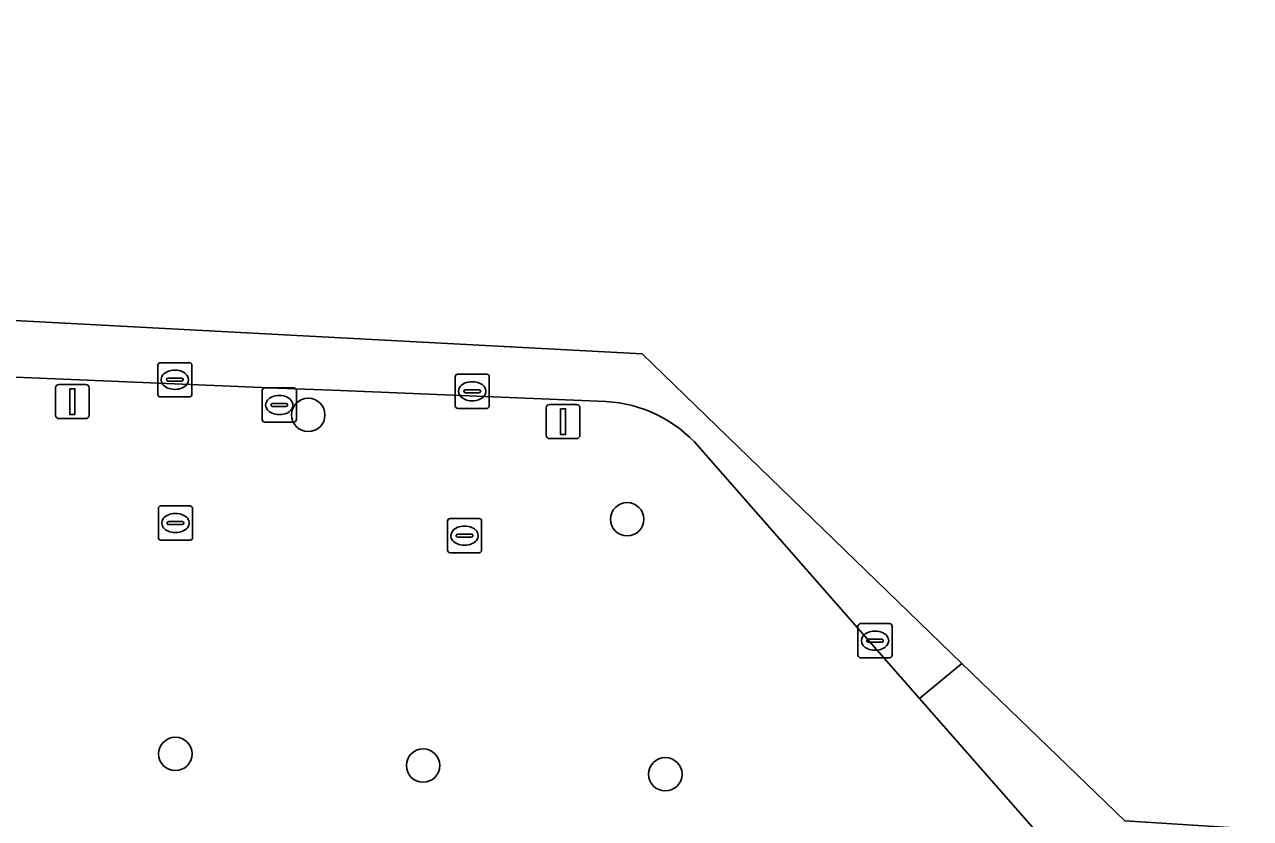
# Model space of a CAD drawing. Extents: x 160888 to 161385, y 386490 to 386908.
# Drawn here: x 161337.89 to 161373.81, y 386828.79 to 386852.03 of the extents above; entities that cross this region are included whole.
import ezdxf

# ---------------------------------------------------------------- set-up
doc = ezdxf.new("R2010")
doc.units = 0
for name, color, linetype in [('IMGEO_Boom', 7, 'Continuous'), ('IMGEO_Fietspad_gesloten', 7, 'Continuous'), ('IMGEO_Fietspad_open', 7, 'Continuous'), ('IMGEO_Kolk', 7, 'Continuous'), ('IMGEO_Lichtmast', 7, 'Continuous'), ('IMGEO_Rioolput', 7, 'Continuous'), ('IMGEO_Voetpad_open', 7, 'Continuous')]:
    doc.layers.add(name, color=color, linetype=linetype)

msp = doc.modelspace()

# ---------------------------------------------------------------- linework, layer by layer
at = {"layer": 'IMGEO_Boom'}
for centre in [(161346.208, 386840.603), (161355.549, 386837.549), (161342.313, 386830.68), (161349.572, 386830.337), (161356.667, 386830.083)]:
    msp.add_circle(centre, 0.489, dxfattribs=at)
at = {"layer": 'IMGEO_Fietspad_gesloten'}
for points in [[(161365.356, 386833.33), (161364.111, 386832.305), (161369.808, 386825.817)], [(161373.809, 386828.482), (161370.124, 386828.719), (161365.356, 386833.33)]]:
    msp.add_lwpolyline(points, dxfattribs=at)
at = {"layer": 'IMGEO_Fietspad_open'}
for points in [[(161365.356, 386833.33), (161355.986, 386842.39), (161330.236, 386843.757), (161295.584, 386845.597), (161295.749, 386851.961), (161293.804, 386852.031), (161293.689, 386849.863)], [(161299.158, 386843.299), (161302.246, 386843.171), (161304.066, 386843.095), (161316.654, 386842.575), (161318.467, 386842.5), (161330.879, 386841.986), (161332.727, 386841.91), (161345.312, 386841.389), (161347.156, 386841.313), (161354.923, 386840.991)], [(161357.65, 386839.664), (161364.111, 386832.305), (161365.356, 386833.33)]]:
    msp.add_lwpolyline(points, dxfattribs=at)
msp.add_arc((161354.749, 386837.169), 3.826, 40.7052, 87.3983, dxfattribs=at)
at = {"layer": 'IMGEO_Kolk'}
for p, q in [((161341.799, 386841.205), (161341.799, 386842.057)), ((161341.874, 386842.131), (161342.726, 386842.131)), ((161342.8, 386842.057), (161342.8, 386841.205)), ((161342.058, 386841.625), (161342.058, 386841.637)), ((161342.101, 386841.674), (161342.499, 386841.674)), ((161342.287, 386841.911), (161342.312, 386841.911)), ((161342.542, 386841.637), (161342.542, 386841.625)), ((161350.509, 386840.869), (161350.509, 386841.721)), ((161350.584, 386841.795), (161351.436, 386841.795)), ((161351.51, 386841.721), (161351.51, 386840.869)), ((161342.496, 386841.588), (161342.098, 386841.588)), ((161342.31, 386841.351), (161342.285, 386841.351)), ((161350.768, 386841.289), (161350.768, 386841.301)), ((161351.206, 386841.252), (161350.808, 386841.252)), ((161350.811, 386841.338), (161351.209, 386841.338)), ((161350.997, 386841.575), (161351.022, 386841.575)), ((161351.252, 386841.301), (161351.252, 386841.289)), ((161342.726, 386841.131), (161341.874, 386841.131)), ((161351.02, 386841.015), (161350.995, 386841.015)), ((161351.436, 386840.795), (161350.584, 386840.795)), ((161341.816, 386837.012), (161341.816, 386837.864)), ((161341.891, 386837.938), (161342.743, 386837.938)), ((161342.304, 386837.718), (161342.329, 386837.718)), ((161342.817, 386837.864), (161342.817, 386837.012)), ((161342.075, 386837.432), (161342.075, 386837.444)), ((161342.513, 386837.395), (161342.115, 386837.395)), ((161342.118, 386837.481), (161342.516, 386837.481)), ((161342.559, 386837.444), (161342.559, 386837.432)), ((161350.285, 386836.643), (161350.285, 386837.495)), ((161350.36, 386837.569), (161351.212, 386837.569)), ((161350.773, 386837.349), (161350.798, 386837.349)), ((161351.286, 386837.495), (161351.286, 386836.643)), ((161342.743, 386836.938), (161341.891, 386836.938)), ((161342.327, 386837.158), (161342.302, 386837.158)), ((161350.544, 386837.063), (161350.544, 386837.075)), ((161350.982, 386837.026), (161350.584, 386837.026)), ((161350.587, 386837.112), (161350.985, 386837.112)), ((161351.028, 386837.075), (161351.028, 386837.063)), ((161350.796, 386836.789), (161350.771, 386836.789)), ((161351.212, 386836.569), (161350.36, 386836.569)), ((161362.385, 386834.494), (161363.237, 386834.494)), ((161362.31, 386833.568), (161362.31, 386834.42)), ((161362.798, 386834.274), (161362.823, 386834.274)), ((161363.311, 386834.42), (161363.311, 386833.568)), ((161362.569, 386833.988), (161362.569, 386834)), ((161363.007, 386833.951), (161362.609, 386833.951)), ((161362.612, 386834.037), (161363.01, 386834.037)), ((161362.821, 386833.714), (161362.796, 386833.714)), ((161363.053, 386834), (161363.053, 386833.988)), ((161363.237, 386833.494), (161362.385, 386833.494))]:
    msp.add_line(p, q, dxfattribs=at)
for points in [[(161341.799, 386841.205), (161341.799, 386842.057)], [(161341.874, 386842.131), (161342.726, 386842.131)], [(161342.8, 386842.057), (161342.8, 386841.205)], [(161350.509, 386840.869), (161350.509, 386841.721)], [(161350.584, 386841.795), (161351.436, 386841.795)], [(161351.51, 386841.721), (161351.51, 386840.869)], [(161342.726, 386841.131), (161341.874, 386841.131)], [(161351.436, 386840.795), (161350.584, 386840.795)], [(161341.816, 386837.012), (161341.816, 386837.864)], [(161341.891, 386837.938), (161342.743, 386837.938)], [(161342.817, 386837.864), (161342.817, 386837.012)], [(161350.285, 386836.643), (161350.285, 386837.495)], [(161350.36, 386837.569), (161351.212, 386837.569)], [(161351.286, 386837.495), (161351.286, 386836.643)], [(161342.743, 386836.938), (161341.891, 386836.938)], [(161351.212, 386836.569), (161350.36, 386836.569)], [(161362.385, 386834.494), (161363.237, 386834.494)], [(161362.31, 386833.568), (161362.31, 386834.42)], [(161363.311, 386834.42), (161363.311, 386833.568)], [(161363.237, 386833.494), (161362.385, 386833.494)]]:
    msp.add_lwpolyline(points, dxfattribs=at)
for centre, radius, start, end in [((161341.876, 386842.055), 0.0765, 91.552, 178.448), ((161341.876, 386842.055), 0.0765, 91.552, 178.448), ((161342.724, 386842.055), 0.0765, 1.552, 88.448), ((161342.724, 386842.055), 0.0765, 1.552, 88.448), ((161342.098, 386841.634), 0.0403, 85.8775, 175.7526), ((161342.095, 386841.624), 0.0366, 178.938, 274.7102), ((161342.499, 386841.631), 0.043, 264.8664, 352.4533), ((161342.503, 386841.636), 0.0386, 1.7309, 96.639), ((161350.586, 386841.719), 0.0765, 91.552, 178.448), ((161350.586, 386841.719), 0.0765, 91.552, 178.448), ((161351.434, 386841.719), 0.0765, 1.552, 88.448), ((161351.434, 386841.719), 0.0765, 1.552, 88.448), ((161350.808, 386841.298), 0.0403, 85.8775, 175.7526), ((161350.805, 386841.288), 0.0366, 178.938, 274.7102), ((161351.209, 386841.295), 0.043, 264.8664, 352.4533), ((161351.213, 386841.3), 0.0386, 1.7309, 96.639), ((161341.876, 386841.207), 0.0765, 181.552, 268.448), ((161341.876, 386841.207), 0.0765, 181.552, 268.448), ((161342.724, 386841.207), 0.0765, 271.552, 358.448), ((161342.724, 386841.207), 0.0765, 271.552, 358.448), ((161350.586, 386840.871), 0.0765, 181.552, 268.448), ((161350.586, 386840.871), 0.0765, 181.552, 268.448), ((161351.434, 386840.871), 0.0765, 271.552, 358.448), ((161351.434, 386840.871), 0.0765, 271.552, 358.448), ((161341.893, 386837.862), 0.0765, 91.552, 178.448), ((161341.893, 386837.862), 0.0765, 91.552, 178.448), ((161342.741, 386837.862), 0.0765, 1.552, 88.448), ((161342.741, 386837.862), 0.0765, 1.552, 88.448), ((161342.115, 386837.441), 0.0403, 85.8775, 175.7526), ((161342.112, 386837.431), 0.0366, 178.938, 274.7102), ((161342.516, 386837.438), 0.043, 264.8664, 352.4533), ((161342.52, 386837.443), 0.0386, 1.7309, 96.639), ((161350.362, 386837.493), 0.0765, 91.552, 178.448), ((161350.362, 386837.493), 0.0765, 91.552, 178.448), ((161351.21, 386837.493), 0.0765, 1.552, 88.448), ((161351.21, 386837.493), 0.0765, 1.552, 88.448), ((161341.893, 386837.014), 0.0765, 181.552, 268.448), ((161341.893, 386837.014), 0.0765, 181.552, 268.448), ((161342.741, 386837.014), 0.0765, 271.552, 358.448), ((161342.741, 386837.014), 0.0765, 271.552, 358.448), ((161350.584, 386837.072), 0.0403, 85.8775, 175.7526), ((161350.581, 386837.062), 0.0366, 178.938, 274.7102), ((161350.985, 386837.069), 0.043, 264.8664, 352.4533), ((161350.989, 386837.074), 0.0386, 1.7309, 96.639), ((161350.362, 386836.645), 0.0765, 181.552, 268.448), ((161350.362, 386836.645), 0.0765, 181.552, 268.448), ((161351.21, 386836.645), 0.0765, 271.552, 358.448), ((161351.21, 386836.645), 0.0765, 271.552, 358.448), ((161362.387, 386834.418), 0.0765, 91.552, 178.448), ((161362.387, 386834.418), 0.0765, 91.552, 178.448), ((161363.235, 386834.418), 0.0765, 1.552, 88.448), ((161363.235, 386834.418), 0.0765, 1.552, 88.448), ((161362.609, 386833.997), 0.0403, 85.8775, 175.7526), ((161362.606, 386833.987), 0.0366, 178.938, 274.7102), ((161363.01, 386833.994), 0.043, 264.8664, 352.4533), ((161363.014, 386833.999), 0.0386, 1.7309, 96.639), ((161362.387, 386833.57), 0.0765, 181.552, 268.448), ((161362.387, 386833.57), 0.0765, 181.552, 268.448), ((161363.235, 386833.57), 0.0765, 271.552, 358.448), ((161363.235, 386833.57), 0.0765, 271.552, 358.448)]:
    msp.add_arc(centre, radius, start, end, dxfattribs=at)
for centre, major_axis, ratio, start_param, end_param in [((161342.286, 386841.631), (-0.387, 0.002), 0.722429, 4.712389, 7.853982), ((161342.311, 386841.631), (-0.39, 0.002), 0.717154, 1.570796, 4.712389), ((161350.996, 386841.295), (-0.387, 0.002), 0.722429, 4.712389, 7.853982), ((161351.021, 386841.295), (-0.39, 0.002), 0.717154, 1.570796, 4.712389), ((161342.303, 386837.438), (-0.387, 0.002), 0.722429, 4.712389, 7.853982), ((161342.328, 386837.438), (-0.39, 0.002), 0.717154, 1.570796, 4.712389), ((161350.772, 386837.069), (-0.387, 0.002), 0.722429, 4.712389, 7.853982), ((161350.797, 386837.069), (-0.39, 0.002), 0.717154, 1.570796, 4.712389), ((161362.797, 386833.994), (-0.387, 0.002), 0.722429, 4.712389, 7.853982), ((161362.822, 386833.994), (-0.39, 0.002), 0.717154, 1.570796, 4.712389)]:
    msp.add_ellipse(centre, major_axis=major_axis, ratio=ratio, start_param=start_param, end_param=end_param, dxfattribs=at)
at = {"layer": 'IMGEO_Lichtmast'}
for p, q in [((161338.801, 386840.594), (161338.801, 386841.394)), ((161338.801, 386841.394), (161338.801, 386840.594)), ((161338.901, 386841.494), (161339.691, 386841.494)), ((161339.691, 386841.494), (161338.901, 386841.494)), ((161339.791, 386841.394), (161339.791, 386840.594)), ((161339.791, 386840.594), (161339.791, 386841.394)), ((161353.276, 386840.908), (161354.066, 386840.908)), ((161354.066, 386840.908), (161353.276, 386840.908)), ((161353.176, 386840.008), (161353.176, 386840.808)), ((161353.176, 386840.808), (161353.176, 386840.008)), ((161354.166, 386840.808), (161354.166, 386840.008)), ((161354.166, 386840.008), (161354.166, 386840.808)), ((161339.691, 386840.494), (161338.901, 386840.494)), ((161338.901, 386840.494), (161339.691, 386840.494)), ((161354.066, 386839.908), (161353.276, 386839.908)), ((161353.276, 386839.908), (161354.066, 386839.908))]:
    msp.add_line(p, q, dxfattribs=at)
for points in [[(161339.221, 386841.369), (161339.371, 386841.369), (161339.371, 386840.619), (161339.221, 386840.619), (161339.221, 386841.369)], [(161353.596, 386840.783), (161353.746, 386840.783), (161353.746, 386840.033), (161353.596, 386840.033), (161353.596, 386840.783)]]:
    msp.add_lwpolyline(points, dxfattribs=at)
for centre, start, end in [((161338.901, 386841.394), 90, 180), ((161338.901, 386841.394), 90, 180), ((161339.691, 386841.394), 0, 90), ((161339.691, 386841.394), 360, 90), ((161353.276, 386840.808), 90, 180), ((161353.276, 386840.808), 90, 180), ((161354.066, 386840.808), 0, 90), ((161354.066, 386840.808), 360, 90), ((161338.901, 386840.594), 180, 270), ((161338.901, 386840.594), 180, 270), ((161339.691, 386840.594), 270, 0), ((161339.691, 386840.594), 270, 0), ((161353.276, 386840.008), 180, 270), ((161353.276, 386840.008), 180, 270), ((161354.066, 386840.008), 270, 0), ((161354.066, 386840.008), 270, 0)]:
    msp.add_arc(centre, 0.1, start, end, dxfattribs=at)
at = {"layer": 'IMGEO_Rioolput'}
for p, q in [((161344.858, 386840.465), (161344.858, 386841.317)), ((161344.933, 386841.391), (161345.785, 386841.391)), ((161345.859, 386841.317), (161345.859, 386840.465)), ((161345.117, 386840.885), (161345.117, 386840.897)), ((161345.16, 386840.934), (161345.558, 386840.934)), ((161345.346, 386841.171), (161345.371, 386841.171)), ((161345.601, 386840.897), (161345.601, 386840.885)), ((161345.555, 386840.848), (161345.157, 386840.848)), ((161345.369, 386840.611), (161345.344, 386840.611)), ((161345.785, 386840.391), (161344.933, 386840.391))]:
    msp.add_line(p, q, dxfattribs=at)
for points in [[(161344.858, 386840.465), (161344.858, 386841.317)], [(161344.933, 386841.391), (161345.785, 386841.391)], [(161345.859, 386841.317), (161345.859, 386840.465)], [(161345.785, 386840.391), (161344.933, 386840.391)]]:
    msp.add_lwpolyline(points, dxfattribs=at)
for centre, radius, start, end in [((161344.935, 386841.315), 0.0765, 91.552, 178.448), ((161344.935, 386841.315), 0.0765, 91.552, 178.448), ((161345.783, 386841.315), 0.0765, 1.552, 88.448), ((161345.783, 386841.315), 0.0765, 1.552, 88.448), ((161345.157, 386840.894), 0.0403, 85.8775, 175.7526), ((161345.562, 386840.896), 0.0386, 1.7309, 96.639), ((161345.154, 386840.884), 0.0366, 178.938, 274.7102), ((161345.558, 386840.891), 0.043, 264.8664, 352.4533), ((161344.935, 386840.467), 0.0765, 181.552, 268.448), ((161344.935, 386840.467), 0.0765, 181.552, 268.448), ((161345.783, 386840.467), 0.0765, 271.552, 358.448), ((161345.783, 386840.467), 0.0765, 271.552, 358.448)]:
    msp.add_arc(centre, radius, start, end, dxfattribs=at)
for centre, major_axis, ratio, start_param, end_param in [((161345.345, 386840.891), (-0.387, 0.002), 0.722429, 4.712389, 7.853982), ((161345.37, 386840.891), (-0.39, 0.002), 0.717154, 1.570796, 4.712389)]:
    msp.add_ellipse(centre, major_axis=major_axis, ratio=ratio, start_param=start_param, end_param=end_param, dxfattribs=at)
at = {"layer": 'IMGEO_Voetpad_open'}
for points in [[(161354.923, 386840.991), (161347.156, 386841.313), (161345.312, 386841.389), (161332.727, 386841.91), (161330.879, 386841.986), (161318.467, 386842.5), (161316.654, 386842.575), (161304.066, 386843.095), (161302.246, 386843.171), (161299.158, 386843.299)], [(161369.808, 386825.817), (161364.111, 386832.305), (161357.65, 386839.664)]]:
    msp.add_lwpolyline(points, dxfattribs=at)
msp.add_arc((161354.749, 386837.169), 3.826, 40.7052, 87.3983, dxfattribs=at)

doc.saveas('drawing.dxf')
